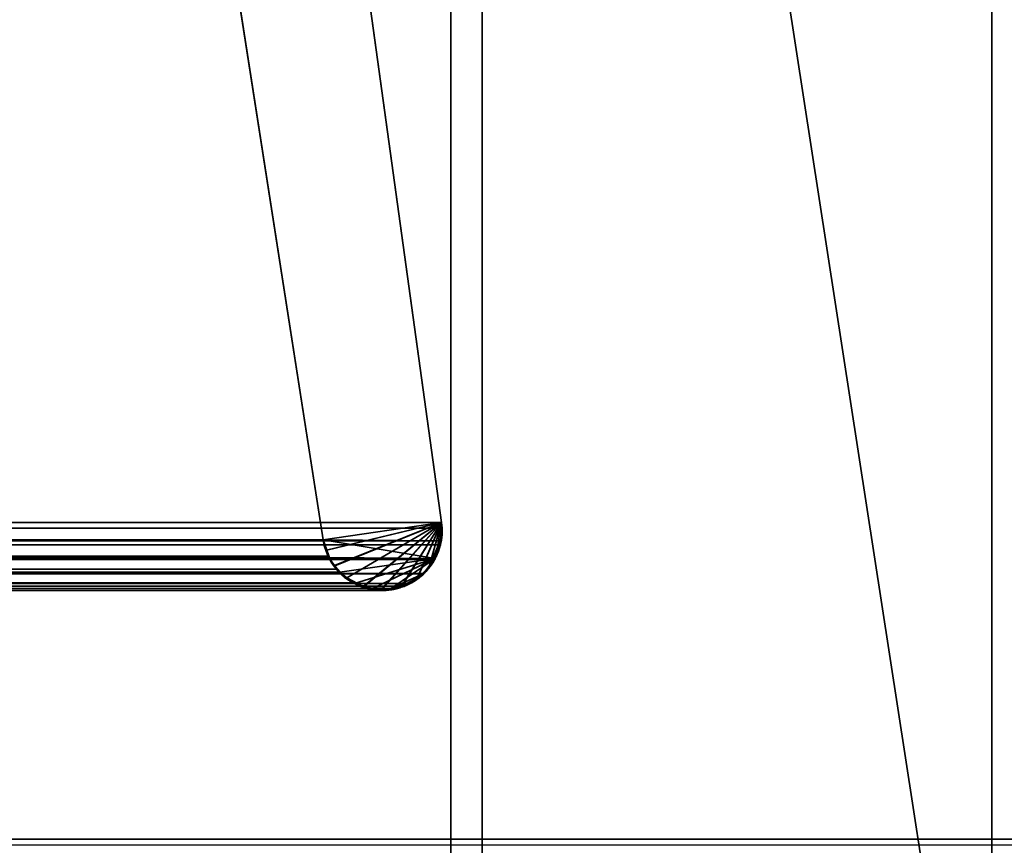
# Model space of a CAD drawing. Header units: millimetres. Extents: x -490 to 6690, y -115 to 152.
# Tile 466 of 656: x 1859.57 to 1867.4, y -6.25 to 0.31. Entities that reach past the tile are written whole.
import ezdxf

# ---------------------------------------------------------------- set-up
doc = ezdxf.new("R2010")
doc.units = ezdxf.units.MM
doc.layers.add('151', color=253, linetype='Continuous')

# ---------------------------------------------------------------- blocks, each defined once
blk = doc.blocks.new('UG_SURFACE_002')
at = {"layer": '151', "color": 252, "linetype": 'Continuous', "lineweight": 35}
for points in [[(2040, -6.2, 2202.5001), (2040, 133.2, 2202.5001), (960, 133.2, 2202.5001), (960, -6.2, 2202.5001)], [(1110, -6.2, 2052.5), (1110, 133.2, 2052.5), (1890, 133.2, 2052.5), (1890, -6.2, 2052.5)], [(2040, -6.2, 2202.5001), (960, -6.2, 2202.5001), (1110, -6.2, 2052.5), (1890, -6.2, 2052.5)]]:
    blk.add_3dface(points, dxfattribs=at)
blk = doc.blocks.new('UG_SURFACE_133')
at = {"layer": '151', "color": 254, "linetype": 'Continuous', "lineweight": 35}
for points in [[(1875.25, -10, 2032.7499), (1875.25, 136.75, 2032.7499), (1124.75, 136.75, 2032.7499), (1124.75, -10, 2032.7499)], [(1867.4999, 21, 2025.0001), (1867.4999, -8, 2025.0001), (1132.5001, -8, 2025.0001), (1132.5001, 21, 2025.0001)]]:
    blk.add_3dface(points, dxfattribs=at)
blk = doc.blocks.new('UG_SURFACE_159')
at = {"layer": '151', "color": 14, "linetype": 'Continuous', "lineweight": 35}
for points in [[(1867.3, -10, 2024.8001), (1867.3, 19, 2024.8001), (1132.7, 19, 2024.8001), (1132.7, -10, 2024.8001)], [(1863.25, 16.25, 2020.75), (1866.0001, 19, 2023.5), (1867.3, 19, 2024.8001), (1867.3, -10, 2024.8001)], [(1863.25, 16.25, 2020.75), (1863.25, -22, 2020.75), (1136.75, -22, 2020.75), (1136.75, 16.25, 2020.75)], [(1867.3, -10, 2024.8001), (1863.25, -22, 2020.75), (1863.25, 16.25, 2020.75)]]:
    blk.add_3dface(points, dxfattribs=at)
blk = doc.blocks.new('UG_SURFACE_160')
at = {"layer": '151', "color": 7, "linetype": 'Continuous', "lineweight": 35}
for points in [[(1136.75, 16, 2020.75), (1136.75, -22, 2020.75), (1863.25, -22, 2020.75), (1863.25, 16, 2020.75)], [(1863, 16, 2020.4999), (1863, -22, 2020.4999), (1137, -22, 2020.4999), (1137, 16, 2020.4999)], [(1863, -22, 2020.4999), (1863, 16, 2020.4999), (1863.25, 16, 2020.75), (1863.25, -22, 2020.75)]]:
    blk.add_3dface(points, dxfattribs=at)
blk = doc.blocks.new('UG_SURFACE_161')
at = {"layer": '151', "color": 14, "linetype": 'Continuous', "lineweight": 35}
for points in [[(1863.25, 16.25, -7.5), (1866.0001, 19, -7.5), (1867.3, 19, -7.5), (1867.3, -10, -7.5)], [(1867.3, -10, 2024.8001), (1867.3, 19, 2024.8001), (1866.0001, 19, 2023.5), (1863.25, 16.25, 2020.75)], [(1867.3, -10, -7.5), (1867.3, 19, -7.5), (1867.3, 19, 2024.8001), (1867.3, -10, 2024.8001)], [(1863.25, 16.25, -7.5), (1863.25, -22, -7.5), (1863.25, -22, 2020.75), (1863.25, 16.25, 2020.75)], [(1867.3, -10, -7.5), (1863.25, -22, -7.5), (1863.25, 16.25, -7.5)], [(1863.25, 16.25, 2020.75), (1863.25, -22, 2020.75), (1867.3, -10, 2024.8001)]]:
    blk.add_3dface(points, dxfattribs=at)
blk = doc.blocks.new('UG_SURFACE_163')
at = {"layer": '151', "color": 7, "linetype": 'Continuous', "lineweight": 35}
for points in [[(1863.25, -22, 2020.75), (1863.25, 16, 2020.75), (1863, 16, 2020.4999), (1863, -22, 2020.4999)], [(1863, 16, -7.5), (1863.25, 16, -7.5), (1863.25, -22, -7.5), (1863, -22, -7.5)], [(1863, 16, -7.5), (1863, -22, -7.5), (1863, -22, 2020.4999), (1863, 16, 2020.4999)], [(1863.25, 16, 2020.75), (1863.25, -22, 2020.75), (1863.25, -22, -7.5), (1863.25, 16, -7.5)]]:
    blk.add_3dface(points, dxfattribs=at)
blk = doc.blocks.new('UG_SURFACE_166')
at = {"layer": '151', "color": 253, "linetype": 'Continuous', "lineweight": 35}
for points in [[(1137.7389, 1.13, 2019.7611), (1137.0724, -3.683, 2020.4275), (1862.9276, -3.683, 2020.4275), (1862.2611, 1.13, 2019.7611)], [(1861.9851, -3.8215, 2019.485), (1861.2756, 0.736, 2018.7755), (1862.2611, 1.13, 2019.7611), (1862.9276, -3.683, 2020.4275)], [(1138.0149, -3.8215, 2019.485), (1138.7244, 0.736, 2018.7755), (1861.2756, 0.736, 2018.7755), (1861.9851, -3.8215, 2019.485)], [(1862.9317, -3.7296, 2020.4318), (1137.0724, -3.683, 2020.4275), (1137.0683, -3.7296, 2020.4318)], [(1137.0683, -3.7296, 2020.4318), (1137.0785, -3.8305, 2020.4215), (1862.9215, -3.8305, 2020.4215), (1862.9317, -3.7296, 2020.4318)], [(1862.9317, -3.7296, 2020.4318), (1862.9276, -3.683, 2020.4275), (1137.0724, -3.683, 2020.4275)], [(1862.9276, -3.683, 2020.4275), (1862.9317, -3.7296, 2020.4318), (1862.9215, -3.8305, 2020.4215), (1861.9851, -3.8215, 2019.485)], [(1862.9215, -3.8305, 2020.4215), (1137.0785, -3.8305, 2020.4215), (1137.0816, -3.8615, 2020.4184)], [(1862.9184, -3.8615, 2020.4184), (1862.9215, -3.8305, 2020.4215), (1137.0816, -3.8615, 2020.4184)], [(1137.9753, -3.9509, 2019.5246), (1861.9851, -3.8215, 2019.485), (1862.0247, -3.9509, 2019.5246)], [(1137.9753, -3.9509, 2019.5246), (1138.0149, -3.8215, 2019.485), (1861.9851, -3.8215, 2019.485)], [(1862.9215, -3.8305, 2020.4215), (1862.9184, -3.8615, 2020.4184), (1862.8758, -3.9708, 2020.376), (1861.9851, -3.8215, 2019.485)], [(1862.0313, -3.9613, 2019.5312), (1862.0247, -3.9509, 2019.5246), (1861.9851, -3.8215, 2019.485), (1862.8758, -3.9708, 2020.376)], [(1137.0816, -3.8615, 2020.4184), (1137.1242, -3.9708, 2020.376), (1862.8758, -3.9708, 2020.376), (1862.9184, -3.8615, 2020.4184)], [(1862.8758, -3.9708, 2020.376), (1137.1242, -3.9708, 2020.376), (1137.1268, -3.9775, 2020.3733)], [(1862.8732, -3.9775, 2020.3733), (1862.8758, -3.9708, 2020.376), (1137.1268, -3.9775, 2020.3733)], [(1137.1268, -3.9775, 2020.3733), (1137.2126, -4.0895, 2020.2873), (1862.7874, -4.0895, 2020.2873), (1862.8732, -3.9775, 2020.3733)], [(1137.9088, -4.0547, 2019.5911), (1862.0313, -3.9613, 2019.5312), (1862.0912, -4.0547, 2019.5911)], [(1137.9088, -4.0547, 2019.5911), (1137.9687, -3.9613, 2019.5312), (1862.0313, -3.9613, 2019.5312)], [(1862.0247, -3.9509, 2019.5246), (1137.9687, -3.9613, 2019.5312), (1137.9753, -3.9509, 2019.5246)], [(1862.0247, -3.9509, 2019.5246), (1862.0313, -3.9613, 2019.5312), (1137.9687, -3.9613, 2019.5312)], [(1862.1188, -4.0776, 2019.6187), (1862.0912, -4.0547, 2019.5911), (1862.0313, -3.9613, 2019.5312), (1862.8758, -3.9708, 2020.376)], [(1862.2366, -4.1681, 2019.7365), (1862.2242, -4.1645, 2019.7244), (1862.1188, -4.0776, 2019.6187), (1862.8758, -3.9708, 2020.376)], [(1862.8758, -3.9708, 2020.376), (1862.378, -4.2095, 2019.8779), (1862.2366, -4.1681, 2019.7365)], [(1862.5242, -4.2077, 2020.0241), (1862.4265, -4.2237, 2019.9265), (1862.378, -4.2095, 2019.8779), (1862.8758, -3.9708, 2020.376)], [(1862.5242, -4.2077, 2020.0241), (1862.8758, -3.9708, 2020.376), (1862.8732, -3.9775, 2020.3733), (1862.7874, -4.0895, 2020.2873)], [(1862.0912, -4.0547, 2019.5911), (1137.8812, -4.0776, 2019.6187), (1137.9088, -4.0547, 2019.5911)], [(1862.0912, -4.0547, 2019.5911), (1862.1188, -4.0776, 2019.6187), (1137.8812, -4.0776, 2019.6187)], [(1862.7874, -4.0895, 2020.2873), (1137.2126, -4.0895, 2020.2873), (1137.2145, -4.092, 2020.2856)], [(1862.7855, -4.092, 2020.2856), (1862.7874, -4.0895, 2020.2873), (1137.2145, -4.092, 2020.2856)], [(1137.2145, -4.092, 2020.2856), (1137.3351, -4.1701, 2020.165), (1862.6649, -4.1701, 2020.165), (1862.7855, -4.092, 2020.2856)], [(1137.7758, -4.1645, 2019.7244), (1862.1188, -4.0776, 2019.6187), (1862.2242, -4.1645, 2019.7244)], [(1137.7758, -4.1645, 2019.7244), (1137.8812, -4.0776, 2019.6187), (1862.1188, -4.0776, 2019.6187)], [(1862.7874, -4.0895, 2020.2873), (1862.7855, -4.092, 2020.2856), (1862.6649, -4.1701, 2020.165), (1862.5242, -4.2077, 2020.0241)], [(1862.6649, -4.1701, 2020.165), (1137.3351, -4.1701, 2020.165), (1137.365, -4.1895, 2020.1349)], [(1862.635, -4.1895, 2020.1349), (1862.6649, -4.1701, 2020.165), (1137.365, -4.1895, 2020.1349)], [(1137.365, -4.1895, 2020.1349), (1137.4758, -4.2077, 2020.0241), (1862.5242, -4.2077, 2020.0241), (1862.635, -4.1895, 2020.1349)], [(1862.4265, -4.2237, 2019.9265), (1137.4758, -4.2077, 2020.0241), (1137.5735, -4.2237, 2019.9265)], [(1862.4265, -4.2237, 2019.9265), (1862.5242, -4.2077, 2020.0241), (1137.4758, -4.2077, 2020.0241)], [(1137.5735, -4.2237, 2019.9265), (1137.622, -4.2095, 2019.8779), (1862.378, -4.2095, 2019.8779), (1862.4265, -4.2237, 2019.9265)], [(1137.7634, -4.1681, 2019.7365), (1862.2366, -4.1681, 2019.7365), (1862.378, -4.2095, 2019.8779), (1137.622, -4.2095, 2019.8779)], [(1862.2242, -4.1645, 2019.7244), (1137.7634, -4.1681, 2019.7365), (1137.7758, -4.1645, 2019.7244)], [(1862.2242, -4.1645, 2019.7244), (1862.2366, -4.1681, 2019.7365), (1137.7634, -4.1681, 2019.7365)], [(1862.6649, -4.1701, 2020.165), (1862.635, -4.1895, 2020.1349), (1862.5242, -4.2077, 2020.0241)]]:
    blk.add_3dface(points, dxfattribs=at)
blk = doc.blocks.new('UG_SURFACE_167')
at = {"layer": '151', "color": 253, "linetype": 'Continuous', "lineweight": 35}
for points in [[(1861.9851, -3.8215, -7.5), (1861.2756, 0.736, -7.5), (1862.2611, 1.13, -7.5), (1862.9276, -3.683, -7.5)], [(1862.9276, -3.683, 2020.4275), (1862.2611, 1.13, 2019.7611), (1861.2756, 0.736, 2018.7755), (1861.9851, -3.8215, 2019.485)], [(1862.2611, 1.13, 2019.7611), (1862.9276, -3.683, 2020.4275), (1862.9276, -3.683, -7.5), (1862.2611, 1.13, -7.5)], [(1861.9851, -3.8215, 2019.485), (1861.2756, 0.736, 2018.7755), (1861.2756, 0.736, -7.5), (1861.9851, -3.8215, -7.5)], [(1862.9276, -3.683, -7.5), (1862.0154, -3.9047, -7.5), (1861.9851, -3.8215, -7.5)], [(1861.9851, -3.8215, 2019.485), (1862.0121, -3.9043, 2019.5122), (1862.9276, -3.683, 2020.4275)], [(1862.9276, -3.683, 2020.4275), (1862.0121, -3.9043, 2019.5122), (1862.0328, -3.9674, 2019.5329), (1862.0777, -4.0262, 2019.5777)], [(1862.9276, -3.683, -7.5), (1862.0785, -4.0281, -7.5), (1862.0484, -3.9952, -7.5), (1862.0154, -3.9047, -7.5)], [(1862.9276, -3.683, 2020.4275), (1862.0777, -4.0262, 2019.5777), (1862.1328, -4.0983, 2019.6328), (1862.1756, -4.1232, 2019.6755)], [(1862.3052, -4.1938, -7.5), (1862.1731, -4.1316, -7.5), (1862.0785, -4.0281, -7.5), (1862.9276, -3.683, -7.5)], [(1862.9276, -3.683, 2020.4275), (1862.1756, -4.1232, 2019.6755), (1862.3031, -4.1974, 2019.8033)], [(1862.3031, -4.1974, 2019.8033), (1862.3112, -4.2021, 2019.8112), (1862.455, -4.2058, 2019.9549), (1862.9276, -3.683, 2020.4275)], [(1862.9276, -3.683, -7.5), (1862.4551, -4.216, -7.5), (1862.3403, -4.2104, -7.5), (1862.3052, -4.1938, -7.5)], [(1862.9276, -3.683, 2020.4275), (1862.455, -4.2058, 2019.9549), (1862.5767, -4.2089, 2020.0768), (1862.6108, -4.1907, 2020.1108)], [(1862.6096, -4.1894, -7.5), (1862.525, -4.2195, -7.5), (1862.4551, -4.216, -7.5), (1862.9276, -3.683, -7.5)], [(1862.9276, -3.683, -7.5), (1862.7335, -4.1269, -7.5), (1862.6992, -4.1576, -7.5), (1862.6096, -4.1894, -7.5)], [(1862.6108, -4.1907, 2020.1108), (1862.7357, -4.1237, 2020.2358), (1862.9276, -3.683, 2020.4275)], [(1862.8882, -3.9271, -7.5), (1862.8367, -4.0341, -7.5), (1862.7335, -4.1269, -7.5), (1862.9276, -3.683, -7.5)], [(1862.9276, -3.683, 2020.4275), (1862.7357, -4.1237, 2020.2358), (1862.7722, -4.1042, 2020.2723), (1862.8311, -4.0257, 2020.3311)], [(1862.9274, -3.8077, 2020.4275), (1862.9276, -3.683, 2020.4275), (1862.8311, -4.0257, 2020.3311)], [(1862.8882, -3.9271, -7.5), (1862.9276, -3.683, -7.5), (1862.9204, -3.8073, -7.5)], [(1862.9274, -3.8077, 2020.4275), (1862.9204, -3.8073, -7.5), (1862.9276, -3.683, -7.5)], [(1862.9276, -3.683, -7.5), (1862.9276, -3.683, 2020.4275), (1862.9274, -3.8077, 2020.4275)], [(1862.0154, -3.9047, -7.5), (1862.0121, -3.9043, 2019.5122), (1861.9851, -3.8215, 2019.485)], [(1861.9851, -3.8215, 2019.485), (1861.9851, -3.8215, -7.5), (1862.0154, -3.9047, -7.5)], [(1862.8311, -4.0257, 2020.3311), (1862.893, -3.9292, 2020.3931), (1862.9274, -3.8149, 2020.4275), (1862.9274, -3.8077, 2020.4275)], [(1862.9204, -3.8073, -7.5), (1862.9168, -3.8675, -7.5), (1862.8882, -3.9271, -7.5)], [(1862.9168, -3.8675, -7.5), (1862.9274, -3.8149, 2020.4275), (1862.893, -3.9292, 2020.3931)], [(1862.9274, -3.8149, 2020.4275), (1862.9168, -3.8675, -7.5), (1862.9204, -3.8073, -7.5)], [(1862.9204, -3.8073, -7.5), (1862.9274, -3.8077, 2020.4275), (1862.9274, -3.8149, 2020.4275)], [(1862.0328, -3.9674, 2019.5329), (1862.0121, -3.9043, 2019.5122), (1862.0154, -3.9047, -7.5)], [(1862.0328, -3.9674, 2019.5329), (1862.0154, -3.9047, -7.5), (1862.0484, -3.9952, -7.5)], [(1862.893, -3.9292, 2020.3931), (1862.8882, -3.9271, -7.5), (1862.9168, -3.8675, -7.5)], [(1862.0484, -3.9952, -7.5), (1862.0777, -4.0262, 2019.5777), (1862.0328, -3.9674, 2019.5329)], [(1862.8882, -3.9271, -7.5), (1862.886, -3.9526, 2020.386), (1862.8311, -4.0257, 2020.3311)], [(1862.8311, -4.0257, 2020.3311), (1862.8367, -4.0341, -7.5), (1862.8882, -3.9271, -7.5)], [(1862.8311, -4.0257, 2020.3311), (1862.886, -3.9526, 2020.386), (1862.893, -3.9292, 2020.3931)], [(1862.8882, -3.9271, -7.5), (1862.893, -3.9292, 2020.3931), (1862.886, -3.9526, 2020.386)], [(1862.0484, -3.9952, -7.5), (1862.0785, -4.0281, -7.5), (1862.0777, -4.0262, 2019.5777)], [(1862.1328, -4.0983, 2019.6328), (1862.0777, -4.0262, 2019.5777), (1862.0785, -4.0281, -7.5)], [(1862.1328, -4.0983, 2019.6328), (1862.0785, -4.0281, -7.5), (1862.1731, -4.1316, -7.5)], [(1862.7357, -4.1237, 2020.2358), (1862.7335, -4.1269, -7.5), (1862.8367, -4.0341, -7.5)], [(1862.8367, -4.0341, -7.5), (1862.7722, -4.1042, 2020.2723), (1862.7357, -4.1237, 2020.2358)], [(1862.8367, -4.0341, -7.5), (1862.8311, -4.0257, 2020.3311), (1862.7722, -4.1042, 2020.2723)], [(1862.1731, -4.1316, -7.5), (1862.1756, -4.1232, 2019.6755), (1862.1328, -4.0983, 2019.6328)], [(1862.1756, -4.1232, 2019.6755), (1862.1731, -4.1316, -7.5), (1862.3052, -4.1938, -7.5)], [(1862.3052, -4.1938, -7.5), (1862.3031, -4.1974, 2019.8033), (1862.1756, -4.1232, 2019.6755)], [(1862.6992, -4.1576, -7.5), (1862.7357, -4.1237, 2020.2358), (1862.6108, -4.1907, 2020.1108)], [(1862.6992, -4.1576, -7.5), (1862.7335, -4.1269, -7.5), (1862.7357, -4.1237, 2020.2358)], [(1862.3112, -4.2021, 2019.8112), (1862.3031, -4.1974, 2019.8033), (1862.3052, -4.1938, -7.5)], [(1862.3112, -4.2021, 2019.8112), (1862.3052, -4.1938, -7.5), (1862.3403, -4.2104, -7.5)], [(1862.4551, -4.216, -7.5), (1862.455, -4.2058, 2019.9549), (1862.3112, -4.2021, 2019.8112)], [(1862.3112, -4.2021, 2019.8112), (1862.3403, -4.2104, -7.5), (1862.4551, -4.216, -7.5)], [(1862.525, -4.2195, -7.5), (1862.5767, -4.2089, 2020.0768), (1862.455, -4.2058, 2019.9549)], [(1862.455, -4.2058, 2019.9549), (1862.4551, -4.216, -7.5), (1862.525, -4.2195, -7.5)], [(1862.5767, -4.2089, 2020.0768), (1862.525, -4.2195, -7.5), (1862.6096, -4.1894, -7.5)], [(1862.6096, -4.1894, -7.5), (1862.6108, -4.1907, 2020.1108), (1862.5767, -4.2089, 2020.0768)], [(1862.6108, -4.1907, 2020.1108), (1862.6096, -4.1894, -7.5), (1862.6992, -4.1576, -7.5)]]:
    blk.add_3dface(points, dxfattribs=at)

msp = doc.modelspace()

# ---------------------------------------------------------------- linework, layer by layer
at = {"layer": '151', "linetype": 'Continuous', "lineweight": -3}
for p, q in [((1867.3, -10, 2024.8), (1867.3, 19, 2024.8)), ((1867.3, -10, -7.5), (1867.3, 19, -7.5)), ((1867.3, -10, 2024.8), (1867.3, 19, 2024.8)), ((1863.25, 16.25, 2020.75), (1863.25, -22, 2020.75)), ((1863.25, 16.25, -7.5), (1863.25, -22, -7.5)), ((1863.25, 16.25, 2020.75), (1863.25, -22, 2020.75)), ((1863, 16, -7.5), (1863, -22, -7.5)), ((1863, 16, 2020.5), (1863, -22, 2020.5)), ((1863, 16, 2020.5), (1863, -22, 2020.5)), ((1863.25, 16, -7.5), (1863.25, -22, -7.5)), ((1863.25, 16, 2020.75), (1863.25, -22, 2020.75)), ((1863.25, 16, 2020.75), (1863.25, -22, 2020.75)), ((1862.2611, 1.13, 2019.7611), (1862.9276, -3.683, 2020.4276)), ((1862.2611, 1.13, -7.5), (1862.9276, -3.683, -7.5)), ((1862.2611, 1.13, 2019.7611), (1862.9276, -3.683, 2020.4276)), ((1861.9851, -3.8215, 2019.4851), (1861.2756, 0.736, 2018.7756)), ((1861.9851, -3.8215, 2019.4851), (1861.2756, 0.736, 2018.7756)), ((1861.9851, -3.8215, -7.5), (1861.2756, 0.736, -7.5)), ((1862.9276, -3.683, 2020.4276), (1137.0724, -3.683, 2020.4276)), ((1862.9276, -3.683, -7.5), (1862.9276, -3.683, 2020.4276)), ((1861.9851, -3.8215, 2019.4851), (1138.0149, -3.8215, 2019.4851)), ((1861.9851, -3.8215, -7.5), (1861.9851, -3.8215, 2019.4851)), ((960, -6.2, 2202.5), (2040, -6.2, 2202.5)), ((1943.5, -6.25, 2101), (1056.5, -6.25, 2101)), ((1943.25, -6.25, 2100.75), (1056.75, -6.25, 2100.75)), ((1943.25, -6.25, 2100.75), (1056.75, -6.25, 2100.75)), ((1938.25, -6.25, 2095.75), (1061.75, -6.25, 2095.75)), ((1890, -6.2, 2052.5), (1110, -6.2, 2052.5))]:
    msp.add_line(p, q, dxfattribs=at)
at = {"layer": '151', "linetype": 'Continuous', "lineweight": -3, "extrusion": (0, 0, -1)}
msp.add_arc((-1862.4557, -3.7482, 7.5), 0.4763, 172.12911, 351.15137, dxfattribs=at)
at = {"layer": '151', "linetype": 'Continuous', "lineweight": -3}
msp.add_open_spline([(1861.9851, -3.8215, 2019.4851), (1861.9922, -3.8674, 2019.4922), (1862.0063, -3.9118, 2019.5063), (1862.043, -3.9898, 2019.543), (1862.0659, -4.0247, 2019.5659), (1862.1304, -4.1015, 2019.6304), (1862.1765, -4.138, 2019.6765), (1862.2884, -4.2002, 2019.7884), (1862.3578, -4.2194, 2019.8578), (1862.4964, -4.228, 2019.9964), (1862.5678, -4.2168, 2020.0678), (1862.688, -4.168, 2020.188), (1862.7398, -4.1358, 2020.2398), (1862.8184, -4.0604, 2020.3184), (1862.8488, -4.022, 2020.3488), (1862.8924, -3.9427, 2020.3924), (1862.9082, -3.9032, 2020.4082), (1862.9287, -3.8195, 2020.4287), (1862.9334, -3.7739, 2020.4334), (1862.9311, -3.7139, 2020.4311), (1862.9297, -3.6984, 2020.4297), (1862.9276, -3.683, 2020.4276)], degree=3, knots=[0, 0, 0, 0, 0.078198, 0.078198, 0.155439, 0.155439, 0.276362, 0.276362, 0.438874, 0.438874, 0.603917, 0.603917, 0.733856, 0.733856, 0.827251, 0.827251, 0.900456, 0.900456, 0.974403, 0.974403, 1, 1, 1, 1], dxfattribs=at)
msp.add_rational_spline([(1861.9851, -3.8215, 2019.4851), (1862.0109, -3.9872, 2019.5109), (1862.1274, -4.1936, 2019.6274), (1862.3591, -4.2439, 2019.8591), (1862.6909, -4.1951, 2020.1909), (1862.8983, -4.0804, 2020.3983), (1862.9505, -3.8491, 2020.4505), (1862.9276, -3.683, 2020.4276)], [1, 1, 0.943978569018, 1, 1, 0.943978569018, 1, 1], degree=4, knots=[0, 0, 0, 0, 0, 0.5, 0.5, 0.5, 1, 1, 1, 1, 1], dxfattribs=at)

# ---------------------------------------------------------------- block references
for name in ['UG_SURFACE_133', 'UG_SURFACE_002', 'UG_SURFACE_159', 'UG_SURFACE_161', 'UG_SURFACE_160', 'UG_SURFACE_163', 'UG_SURFACE_166', 'UG_SURFACE_167']:
    msp.add_blockref(name, (0, 0), dxfattribs=at)

doc.saveas('drawing.dxf')
